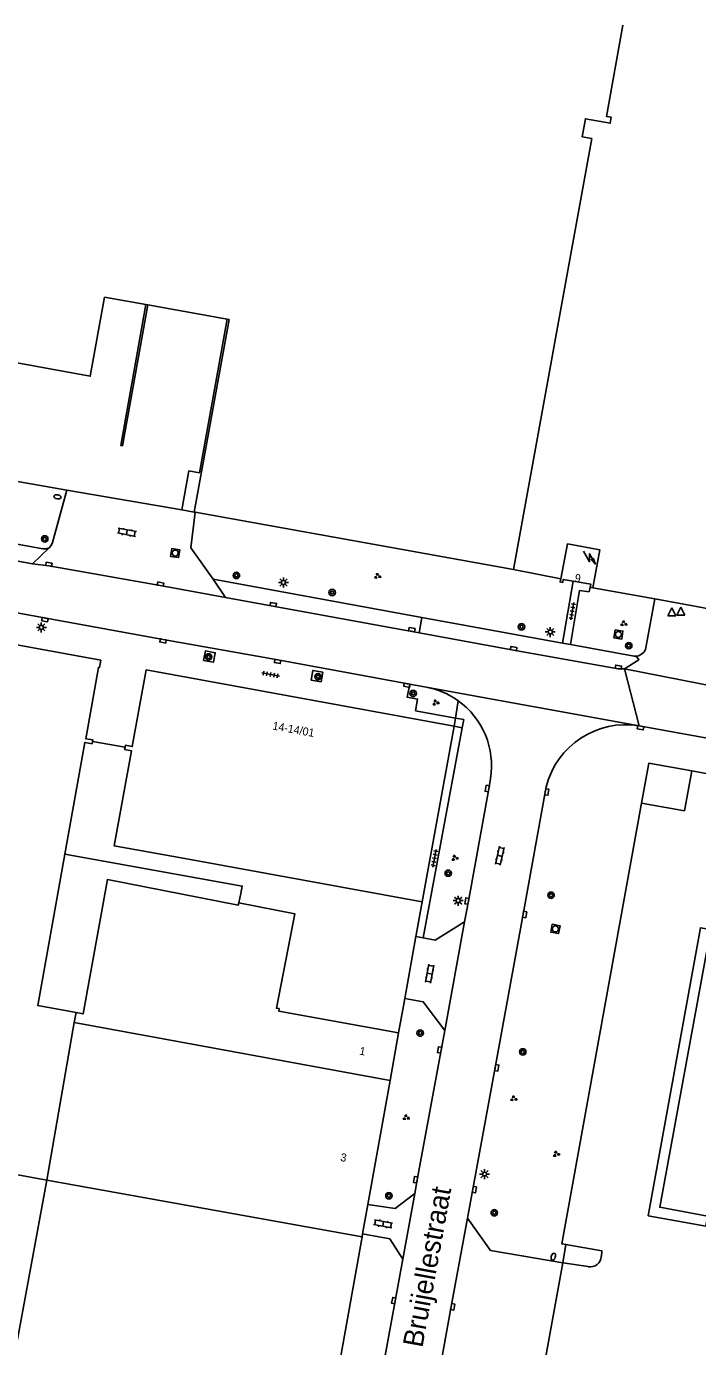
# Model space of a CAD drawing. Extents: x 130998 to 133001, y 398999 to 403002.
# Drawn here: x 132332.6 to 132416.4, y 399316.5 to 399481.4 of the extents above; entities that cross this region are included whole.
import ezdxf

# ---------------------------------------------------------------- set-up
doc = ezdxf.new("R2010")
doc.units = 0
for name, color, linetype in [('gg-afsc-hekwerk', 7, 'Continuous'), ('gg-afsc-muur', 7, 'Continuous'), ('gg-anno-huisnummerreeks BGT', 7, 'Continuous'), ('gg-anno-openbare ruimte label', 7, 'Continuous'), ('gg-bbg-hoofdgebouw', 7, 'Continuous'), ('gg-bbg-luifel en loopbrug', 7, 'Continuous'), ('gg-bbg-tussenscheiding', 7, 'Continuous'), ('gg-knt-verharding', 7, 'Continuous'), ('gg-knt-verharding nz', 7, 'Continuous'), ('gt-grn-groengrens', 7, 'Continuous'), ('gt-grn-weggrens', 7, 'Continuous'), ('gt-symb-boom', 7, 'Continuous'), ('gt-symb-brandkraan', 7, 'Continuous'), ('gt-symb-groenvak', 7, 'Continuous'), ('gt-symb-klinker verharding', 7, 'Continuous'), ('gt-symb-kolk', 7, 'Continuous'), ('gt-symb-lichtmast', 7, 'Continuous'), ('gt-symb-rioolschacht', 7, 'Continuous'), ('gt-symb-tegel verharding', 7, 'Continuous'), ('gt-symb-trafo symbool', 7, 'Continuous'), ('gt-symb-waterafsluiter', 7, 'Continuous')]:
    doc.layers.add(name, color=color, linetype=linetype)

# ---------------------------------------------------------------- blocks, each defined once
blk = doc.blocks.new('gt0-KOLK')
at = {"layer": 'gt-symb-kolk'}
blk.add_lwpolyline([(0, 0), (0.37, 0), (0.37, 0.4), (-0.38, 0.4), (-0.38, 0), (0, 0)], dxfattribs=at)
blk = doc.blocks.new('gt0-BOOM')
at = {"layer": 'gt-symb-boom'}
for radius in [0.4, 0.2]:
    blk.add_circle((0, 0), radius, dxfattribs=at)
blk = doc.blocks.new('gt0-WAFSL')
at = {"layer": 'gt-symb-waterafsluiter'}
for p, q in [((-0.5, -0.33), (0, 0.67)), ((0, 0.67), (0.5, -0.33)), ((0.5, -0.33), (-0.5, -0.33))]:
    blk.add_line(p, q, dxfattribs=at)
blk = doc.blocks.new('gt0-GRVAK')
at = {"layer": 'gt-symb-groenvak'}
for p, q in [((-0.11, 0.19), (-0.23, 0.24)), ((-0.18, 0.15), (0.09, 0.15)), ((-0.09, 0.21), (-0.16, 0.32)), ((-0.05, 0.21), (-0.05, 0.39)), ((0, 0.21), (0.06, 0.32)), ((0.01, 0.19), (0.13, 0.24)), ((0.26, -0.05), (0.2, 0.06)), ((0.3, -0.05), (0.3, 0.13)), ((0.35, -0.05), (0.41, 0.06)), ((-0.24, -0.23), (-0.36, -0.18)), ((-0.32, -0.26), (-0.05, -0.26)), ((-0.23, -0.21), (-0.29, -0.09)), ((-0.18, -0.2), (-0.18, -0.02)), ((-0.14, -0.21), (-0.07, -0.09)), ((-0.12, -0.23), (0, -0.18)), ((0.24, -0.07), (0.12, -0.02)), ((0.17, -0.11), (0.44, -0.11)), ((0.37, -0.07), (0.49, -0.02))]:
    blk.add_line(p, q, dxfattribs=at)
blk = doc.blocks.new('gt0-LMAST')
at = {"layer": 'gt-symb-lichtmast'}
for p, q in [((-0.18, 0.17), (-0.45, 0.44)), ((-0.01, 0.25), (-0.01, 0.62)), ((0.17, 0.17), (0.44, 0.44)), ((-0.26, 0), (-0.63, 0)), ((-0.18, -0.18), (-0.45, -0.45)), ((-0.01, -0.25), (-0.01, -0.63)), ((0.44, -0.45), (0.17, -0.18)), ((0.24, 0), (0.62, 0))]:
    blk.add_line(p, q, dxfattribs=at)
blk.add_circle((-0.01, 0), 0.25, dxfattribs=at)
blk = doc.blocks.new('gt0-KL1')
at = {"layer": 'gt-symb-klinker verharding'}
for p, q in [((-1.15, 0.3), (1.15, 0.3)), ((-1, -0.3), (-1, 0.3)), ((-0.5, 0.3), (-0.5, 0.45)), ((0, -0.3), (0, 0.3)), ((0.5, 0.3), (0.5, 0.45)), ((1, -0.3), (1, 0.3)), ((-1.15, -0.3), (1.15, -0.3)), ((-0.5, -0.45), (-0.5, -0.3)), ((0.5, -0.45), (0.5, -0.3))]:
    blk.add_line(p, q, dxfattribs=at)
blk = doc.blocks.new('gt0-RS')
at = {"layer": 'gt-symb-rioolschacht'}
blk.add_lwpolyline([(-0.5, -0.5), (0.5, -0.5), (0.5, 0.5), (-0.5, 0.5)], close=True, dxfattribs=at)
blk.add_circle((0, 0), 0.375, dxfattribs=at)
blk = doc.blocks.new('gt0-TEG1')
at = {"layer": 'gt-symb-tegel verharding'}
for p, q in [((-1.12, 0), (1.12, 0)), ((-0.9, -0.25), (-0.9, 0.25)), ((-0.45, -0.25), (-0.45, 0.25)), ((0, -0.25), (0, 0.25)), ((0.45, -0.25), (0.45, 0.25)), ((0.9, -0.25), (0.9, 0.25))]:
    blk.add_line(p, q, dxfattribs=at)
blk = doc.blocks.new('gt0-HSP')
at = {"layer": 'gt-symb-trafo symbool'}
for points in [[(0.77, 0.75), (-0.53, 0), (0.47, 0), (-0.83, -0.75)], [(-0.22, -0.24), (-0.83, -0.75), (-0.08, -0.48)]]:
    blk.add_lwpolyline(points, dxfattribs=at)
blk = doc.blocks.new('gt0-BR')
at = {"layer": 'gt-symb-brandkraan'}
for centre, radius, start, end in [((-0.24, 0), 0.206, 107.5669, 252.4331), ((0.6, -2.66), 3, 106.892, 107.5669), ((0, -0.69), 0.938, 73.108, 106.892), ((-0.6, -2.66), 3, 72.4331, 73.108), ((0.24, 0), 0.206, 287.567, 72.4331), ((0.6, 2.66), 3, 252.4331, 253.108), ((0, 0.69), 0.938, 253.108, 286.8921), ((-0.6, 2.66), 3, 286.8921, 287.567)]:
    blk.add_arc(centre, radius, start, end, dxfattribs=at)

msp = doc.modelspace()

# ---------------------------------------------------------------- linework, layer by layer
at = {"layer": 'gg-afsc-hekwerk'}
for p, q in [((132337.6, 399423.45), (132296.53, 399430.56)), ((132351.98, 399420.98), (132337.6, 399423.45)), ((132399.28, 399412.38), (132393.37, 399413.52)), ((132411.02, 399409.85), (132403.28, 399411.26)), ((132416.24, 399408.9), (132411.02, 399409.85)), ((132418.61, 399408.47), (132416.24, 399408.9)), ((132340.81, 399392.03), (132344.88, 399391.35)), ((132381.23, 399367.92), (132381.19, 399367.71)), ((132381.19, 399367.71), (132379.8, 399359.96)), ((132379.8, 399359.96), (132379.67, 399359.23))]:
    msp.add_line(p, q, dxfattribs=at)
at = {"layer": 'gg-afsc-muur'}
for p, q in [((132351.98, 399420.98), (132353.5, 399420.7)), ((132381.23, 399367.92), (132381.96, 399372.01)), ((132379.67, 399359.23), (132379.02, 399355.65))]:
    msp.add_line(p, q, dxfattribs=at)
for points in [[(132347.49, 399446.62), (132344.36, 399429.02), (132344.56, 399428.99), (132347.72, 399446.58)], [(132351.98, 399420.98), (132352.85, 399425.85), (132354.18, 399425.61), (132357.63, 399444.8)]]:
    msp.add_lwpolyline(points, dxfattribs=at)
at = {"layer": 'gg-bbg-hoofdgebouw'}
for p, q in [((132347.72, 399446.58), (132347.49, 399446.62)), ((132357.63, 399444.8), (132347.72, 399446.58)), ((132353.62, 399420.68), (132353.5, 399420.7)), ((132393.37, 399413.52), (132353.62, 399420.68)), ((132402.96, 399411.32), (132403.28, 399411.26)), ((132319.51, 399406.25), (132341.84, 399402.22)), ((132347.51, 399401.01), (132385.96, 399393.98)), ((132385.96, 399393.98), (132381.96, 399372.01)), ((132379.02, 399355.65), (132377.96, 399349.72)), ((132377.96, 399349.72), (132375.19, 399334.22)), ((132375.19, 399334.22), (132374.54, 399330.55)), ((132374.47, 399330.19), (132370.2, 399306.24)), ((132374.54, 399330.55), (132374.47, 399330.19))]:
    msp.add_line(p, q, dxfattribs=at)
for points in [[(132347.49, 399446.62), (132342.33, 399447.55), (132340.53, 399437.68), (132300.77, 399444.91), (132310.54, 399498.95)], [(132407.05, 399481.51), (132404.98, 399470.13), (132405.59, 399470.02), (132405.46, 399469.28), (132402.36, 399469.84), (132401.95, 399467.59)], [(132393.37, 399413.52), (132403.15, 399467.37), (132401.95, 399467.59)], [(132353.5, 399420.7), (132357.86, 399444.76), (132357.63, 399444.8)], [(132403.28, 399411.26), (132404.15, 399416.01), (132400.12, 399416.74), (132399.28, 399412.38)], [(132399.28, 399412.38), (132399.2, 399411.98), (132399.52, 399411.93), (132399.59, 399412.3), (132400.82, 399412.09)], [(132400.82, 399412.09), (132403.02, 399411.71), (132402.96, 399411.32)], [(132341.84, 399402.22), (132341.67, 399401.28), (132341.55, 399401.3), (132339.96, 399392.4), (132340.85, 399392.27), (132340.81, 399392.03)], [(132347.51, 399401.01), (132345.77, 399391.42), (132344.92, 399391.58), (132344.88, 399391.35)], [(132337.36, 399377.96), (132339.86, 399391.93), (132340.77, 399391.77), (132340.81, 399392.03)], [(132344.88, 399391.35), (132344.82, 399391.05), (132345.67, 399390.9), (132343.51, 399379.02), (132352.35, 399377.42), (132381.96, 399372.01)], [(132337.36, 399377.96), (132333.97, 399359.06), (132338.77, 399358.19)], [(132338.77, 399358.19), (132339.64, 399358.03), (132342.68, 399374.81), (132359.02, 399371.61), (132359.08, 399371.89)], [(132379.02, 399355.65), (132364.08, 399358.36), (132364.12, 399358.68), (132363.78, 399358.73), (132366.08, 399370.52), (132359.08, 399371.89)], [(132419.38, 399368.31), (132419.15, 399367.06), (132417.77, 399367.28), (132411.63, 399333.87), (132417.61, 399332.77), (132417.38, 399331.51)]]:
    msp.add_lwpolyline(points, dxfattribs=at)
at = {"layer": 'gg-bbg-luifel en loopbrug'}
for points in [[(132359.08, 399371.89), (132359.33, 399373.07), (132359.51, 399373.99), (132337.36, 399377.96)], [(132417.38, 399331.51), (132410.21, 399332.8), (132416.72, 399368.79), (132419.38, 399368.31)]]:
    msp.add_lwpolyline(points, dxfattribs=at)
at = {"layer": 'gg-bbg-tussenscheiding'}
for p, q in [((132338.54, 399356.94), (132338.77, 399358.19)), ((132335.11, 399337.24), (132338.54, 399356.94)), ((132338.54, 399356.94), (132377.96, 399349.72)), ((132335.11, 399337.24), (132328.93, 399338.38)), ((132335.11, 399337.24), (132374.47, 399330.19))]:
    msp.add_line(p, q, dxfattribs=at)
msp.add_lwpolyline([(132331.28, 399316.68), (132331.33, 399316.67), (132335.11, 399337.24)], dxfattribs=at)
at = {"layer": 'gg-knt-verharding'}
for p, q in [((132355.86, 399412.31), (132381.95, 399407.55)), ((132400.82, 399412.09), (132399.51, 399404.34)), ((132320.18, 399410.13), (132349.65, 399404.81)), ((132381.95, 399407.55), (132399.51, 399404.34)), ((132399.51, 399404.34), (132400.49, 399404.17)), ((132380.42, 399399.23), (132382.49, 399398.84)), ((132381.15, 399395.9), (132386.12, 399394.98)), ((132386.97, 399393.77), (132382.12, 399367.53)), ((132436.6, 399389), (132409.08, 399394.02)), ((132415.64, 399388.37), (132433.52, 399385.15)), ((132381.19, 399367.71), (132382.12, 399367.53)), ((132387.63, 399332.5), (132390.51, 399328.46)), ((132390.51, 399328.46), (132399.52, 399326.93)), ((132399.52, 399326.93), (132392.67, 399288.74)), ((132399.52, 399326.93), (132402.72, 399326.45))]:
    msp.add_line(p, q, dxfattribs=at)
for points in [[(132298.7, 399422.66), (132334.62, 399416.1), (132335.02, 399416.1), (132335.39, 399416.25)], [(132337.6, 399423.45), (132335.8, 399416.89), (132335.66, 399416.53), (132335.39, 399416.25)], [(132355.86, 399412.31), (132353.09, 399416.24), (132353.62, 399420.68)], [(132400.49, 399404.17), (132401.64, 399410.92), (132402.81, 399410.75), (132402.96, 399411.32)], [(132411.02, 399409.85), (132409.87, 399403.55), (132409.69, 399403.23), (132409.38, 399402.97), (132408.98, 399402.75), (132408.71, 399402.7)], [(132349.65, 399404.81), (132363.96, 399402.24), (132380.42, 399399.23)], [(132400.49, 399404.17), (132408.43, 399402.72), (132408.71, 399402.7)], [(132354.69, 399402.16), (132354.91, 399403.36), (132356.14, 399403.14), (132355.92, 399401.94), (132354.69, 399402.16)], [(132369.36, 399399.5), (132368.12, 399399.72), (132368.34, 399400.93), (132369.57, 399400.71), (132369.36, 399399.5)], [(132380.42, 399399.23), (132380.11, 399397.58), (132381.4, 399397.35), (132381.15, 399395.9)], [(132386.12, 399394.98), (132387.16, 399394.78), (132386.97, 399393.77)], [(132409.36, 399384.35), (132414.73, 399383.39), (132415.64, 399388.37)], [(132387.27, 399369.52), (132387.75, 399372.09), (132390.3, 399386.14), (132390.51, 399387.43)], [(132397.45, 399386.39), (132394.58, 399370.47), (132391.1, 399351.32), (132387.63, 399332.5)], [(132399.93, 399329.21), (132399.42, 399329.3), (132409.36, 399384.35)], [(132387.27, 399369.52), (132383.59, 399367.23), (132382.12, 399367.53)], [(132379.8, 399359.96), (132382.12, 399359.55), (132384.82, 399355.97)], [(132381.08, 399335.6), (132381.36, 399337.29), (132384.35, 399353.49), (132384.82, 399355.97)], [(132375.19, 399334.22), (132378.59, 399333.7), (132381.08, 399335.6)], [(132379.57, 399327.38), (132377.93, 399329.94), (132374.54, 399330.55)], [(132404.35, 399327.71), (132404.41, 399328.42), (132399.93, 399329.21)], [(132373.46, 399293.44), (132375.82, 399306.93), (132379.57, 399327.38)]]:
    msp.add_lwpolyline(points, dxfattribs=at)
for centre, radius, start, end in [((132380.65, 399389.01), 10, 54.446, 79.4005), ((132380.66, 399389.03), 9.98, 350.7458, 54.4194), ((132407.45, 399383.82), 10.33, 80.9093, 165.6306), ((132402.95, 399327.83), 1.4, 260.4903, 355.2743)]:
    msp.add_arc(centre, radius, start, end, dxfattribs=at)
at = {"layer": 'gg-knt-verharding nz'}
for p, q in [((132333.34, 399414.24), (132335.39, 399416.25)), ((132357.42, 399410.05), (132355.86, 399412.31)), ((132381.61, 399405.64), (132357.42, 399410.05)), ((132393.37, 399403.46), (132381.61, 399405.64)), ((132407.24, 399401.11), (132418.91, 399398.82)), ((132387.27, 399369.52), (132384.82, 399355.97)), ((132381.08, 399335.6), (132379.57, 399327.38))]:
    msp.add_line(p, q, dxfattribs=at)
for points in [[(132333.34, 399414.24), (132307.25, 399419.05), (132300.34, 399420.22)], [(132357.42, 399410.05), (132349.28, 399411.52), (132335.34, 399413.98), (132333.34, 399414.24)], [(132393.37, 399403.46), (132406.45, 399401.14), (132407.24, 399401.11)], [(132407.24, 399401.11), (132409.03, 399402.26), (132408.71, 399402.7)], [(132387.63, 399332.5), (132385.6, 399321.46), (132382.97, 399306.95), (132380.37, 399292.4)]]:
    msp.add_lwpolyline(points, dxfattribs=at)
at = {"layer": 'gt-grn-groengrens'}
msp.add_line((132399.52, 399326.93), (132399.93, 399329.21), dxfattribs=at)
msp.add_lwpolyline([(132415.64, 399388.37), (132410.26, 399389.34), (132409.36, 399384.35)], dxfattribs=at)
at = {"layer": 'gt-grn-weggrens'}
for p, q in [((132381.95, 399407.55), (132381.61, 399405.64)), ((132407.24, 399401.11), (132409.08, 399394.02)), ((132382.49, 399398.84), (132409.08, 399394.02)), ((132386.46, 399397.15), (132386.12, 399394.98)), ((132386.12, 399394.98), (132385.96, 399393.98)), ((132385.96, 399393.98), (132386.97, 399393.77))]:
    msp.add_line(p, q, dxfattribs=at)

# ---------------------------------------------------------------- block references
at = {"layer": 'gt-symb-boom'}
for p in [(132334.85, 399417.36), (132358.78, 399412.79), (132370.74, 399410.66), (132394.38, 399406.38), (132407.77, 399404.02), (132355.32, 399402.62), (132368.97, 399400.15), (132380.85, 399398.06), (132385.23, 399375.59), (132398.07, 399372.85), (132381.73, 399355.63), (132394.54, 399353.28), (132377.82, 399335.31), (132390.98, 399333.18)]:
    msp.add_blockref('gt0-BOOM', p, dxfattribs=at)
at = {"layer": 'gt-symb-brandkraan'}
for p, rotation in [((132336.43, 399422.61), 170.2078537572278), ((132398.34, 399327.69), 73.1964519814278)]:
    msp.add_blockref('gt0-BR', p, dxfattribs=dict(at, rotation=rotation))
at = {"layer": 'gt-symb-groenvak'}
for p, rotation in [((132376.39, 399412.7), -9.905079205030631), ((132407.13, 399406.77), -9.905079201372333), ((132393.38, 399347.44), -9.905079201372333), ((132379.95, 399345.07), -9.905079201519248)]:
    msp.add_blockref('gt0-GRVAK', p, dxfattribs=dict(at, rotation=rotation))
for p in [(132383.65, 399396.9), (132386.04, 399377.49), (132398.7, 399340.51)]:
    msp.add_blockref('gt0-GRVAK', p, dxfattribs=at)
at = {"layer": 'gt-symb-klinker verharding'}
for p, rotation in [((132345.1, 399418.18), -10.71464389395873), ((132391.68, 399377.77), -102.71533698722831), ((132382.91, 399363.05), 79.63367739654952), ((132377.1, 399331.79), -10.197205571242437)]:
    msp.add_blockref('gt0-KL1', p, dxfattribs=dict(at, rotation=rotation))
at = {"layer": 'gt-symb-kolk'}
for p, rotation in [((132335.34, 399413.98), -10.074332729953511), ((132349.28, 399411.52), -10.25359802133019), ((132363.36, 399408.97), -10.30997039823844), ((132334.91, 399407.46), 169.80279442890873), ((132380.65, 399405.82), -10.48938981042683), ((132349.65, 399404.81), 169.80279442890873), ((132393.37, 399403.46), -10.197205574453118), ((132363.96, 399402.24), 169.80279442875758), ((132406.45, 399401.14), -10.074332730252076), ((132380.11, 399399.27), 169.5669752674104), ((132409.28, 399393.96), 169.10581701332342), ((132390.3, 399386.14), 79.74640197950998), ((132397.34, 399385.77), -99.44374940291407), ((132387.75, 399372.09), 79.34163849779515), ((132394.58, 399370.47), -100.25359802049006), ((132384.35, 399353.49), 79.56697526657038), ((132391.1, 399351.32), -100.30997039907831), ((132381.36, 399337.29), 80.44347238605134), ((132388.29, 399336.1), -100.4330247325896), ((132378.62, 399322.18), 79.63367739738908), ((132385.6, 399321.46), -100.43302473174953)]:
    msp.add_blockref('gt0-KOLK', p, dxfattribs=dict(at, rotation=rotation))
at = {"layer": 'gt-symb-lichtmast'}
for p in [(132364.66, 399411.91), (132334.43, 399406.31), (132397.98, 399405.73), (132386.48, 399372.17), (132389.77, 399338.01)]:
    msp.add_blockref('gt0-LMAST', p, dxfattribs=at)
at = {"layer": 'gt-symb-rioolschacht'}
for p, rotation in [((132351.14, 399415.59), -9.029198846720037), ((132406.48, 399405.42), -98.56758990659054), ((132398.61, 399368.64), -100.25359802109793)]:
    msp.add_blockref('gt0-RS', p, dxfattribs=dict(at, rotation=rotation))
at = {"layer": 'gt-symb-tegel verharding'}
for p, rotation in [((132400.72, 399408.33), -100.19720557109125), ((132363.04, 399400.43), -10.309970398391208), ((132383.52, 399377.47), 79.69002960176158)]:
    msp.add_blockref('gt0-TEG1', p, dxfattribs=dict(at, rotation=rotation))
at = {"layer": 'gt-symb-trafo symbool', "rotation": 90}
msp.add_blockref('gt0-HSP', (132402.85, 399415.04), dxfattribs=at)
at = {"layer": 'gt-symb-waterafsluiter'}
for p in [(132413.15, 399408.06), (132414.29, 399408.17)]:
    msp.add_blockref('gt0-WAFSL', p, dxfattribs=at)

# ---------------------------------------------------------------- texts
at = {"layer": 'gg-anno-huisnummerreeks BGT'}
for s, rotation, p in [('9', 349.7, (132400.95, 399412.02)), ('14-14/01', 349.6, (132363.23, 399393.56)), ('1', 349.9, (132374.08, 399352.95)), ('3', 349.9, (132371.71, 399339.66))]:
    msp.add_text(s, height=1, rotation=rotation, dxfattribs=at).set_placement(p)
at = {"layer": 'gg-anno-openbare ruimte label'}
msp.add_text('Bruijellestraat', height=2.5, rotation=79.7, dxfattribs=at).set_placement((132382, 399316.25))

doc.saveas('drawing.dxf')
